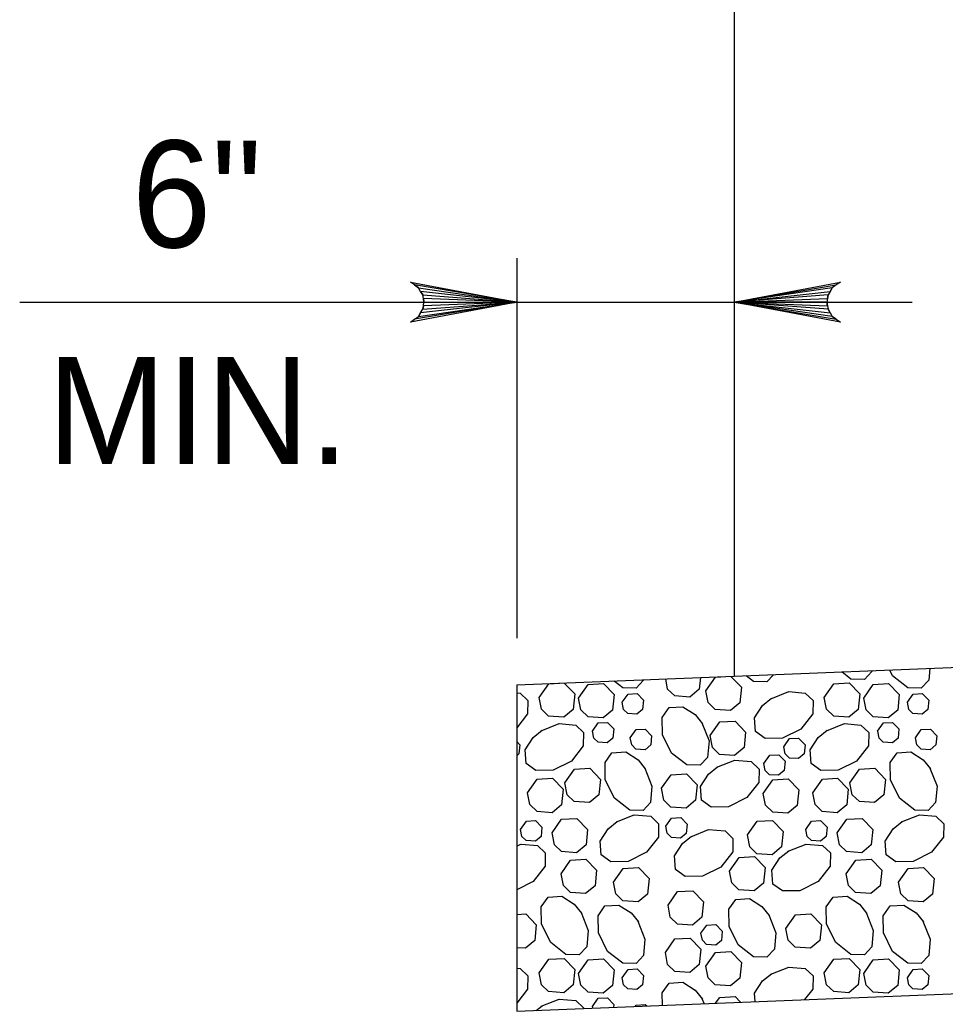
# Model space of a CAD drawing. Extents: x 636530 to 644067, y 294168 to 299122.
# Drawn here: x 642121.27 to 642147.22, y 298188.28 to 298216.08 of the extents above; entities that cross this region are included whole.
import ezdxf

# ---------------------------------------------------------------- set-up
doc = ezdxf.new("R2010")
doc.units = 0
doc.layers.add('1', color=7, linetype='Continuous')

msp = doc.modelspace()

# ---------------------------------------------------------------- linework, layer by layer
at = {"layer": '1'}
for p, q in [((642141.297, 298217.991), (642141.297, 298197.671)), ((642135.201, 298209.403), (642135.201, 298198.742)), ((642121.267, 298208.166), (642146.294, 298208.166)), ((642141.297, 298197.671), (642259.935, 298202.416)), ((642135.201, 298197.427), (642141.297, 298197.671)), ((642135.201, 298197.427), (642135.201, 298188.276)), ((642135.201, 298188.276), (642260.362, 298193.282))]:
    msp.add_line(p, q, dxfattribs=at)
for points in [[(642135.201, 298208.166), (642132.219, 298207.607), (642132.334, 298207.686), (642132.449, 298207.766), (642132.508, 298207.866), (642132.567, 298207.966), (642132.584, 298208.066), (642132.601, 298208.166), (642132.584, 298208.266), (642132.567, 298208.366), (642132.508, 298208.466), (642132.449, 298208.566), (642132.334, 298208.646), (642132.219, 298208.725), (642135.201, 298208.166), (642132.334, 298208.646), (642132.449, 298208.566), (642135.201, 298208.166), (642132.508, 298208.466), (642132.567, 298208.366), (642135.201, 298208.166), (642132.584, 298208.266), (642132.601, 298208.166), (642135.201, 298208.166), (642132.584, 298208.066), (642132.567, 298207.966), (642135.201, 298208.166), (642132.508, 298207.866), (642132.449, 298207.766), (642135.201, 298208.166), (642132.334, 298207.686)], [(642141.297, 298208.166), (642144.28, 298208.725), (642144.165, 298208.646), (642144.05, 298208.566), (642143.991, 298208.466), (642143.932, 298208.366), (642143.914, 298208.266), (642143.897, 298208.166), (642143.914, 298208.066), (642143.932, 298207.966), (642143.991, 298207.866), (642144.05, 298207.766), (642144.165, 298207.686), (642144.28, 298207.607), (642141.297, 298208.166), (642144.165, 298207.686), (642144.05, 298207.766), (642141.297, 298208.166), (642143.991, 298207.866), (642143.932, 298207.966), (642141.297, 298208.166), (642143.914, 298208.066), (642143.897, 298208.166), (642141.297, 298208.166), (642143.914, 298208.266), (642143.932, 298208.366), (642141.297, 298208.166), (642143.991, 298208.466), (642144.05, 298208.566), (642141.297, 298208.166), (642144.165, 298208.646)], [(642146.783, 298197.89), (642146.755, 298197.559), (642146.546, 298197.339), (642146.171, 298197.346), (642145.745, 298197.68), (642145.662, 298197.846)], [(642138.76, 298197.569), (642138.759, 298197.559), (642138.55, 298197.339), (642138.175, 298197.346), (642137.932, 298197.536)], [(642140.355, 298197.633), (642140.323, 298197.309), (642140.058, 298197.088), (642139.634, 298197.119), (642139.434, 298197.312), (642139.38, 298197.594)], [(642141.208, 298197.667), (642141.503, 298197.363), (642141.459, 298196.929), (642141.194, 298196.708), (642140.77, 298196.739), (642140.571, 298196.932), (642140.506, 298197.265)], [(642140.506, 298197.265), (642140.775, 298197.647), (642140.929, 298197.656)], [(642142.406, 298197.715), (642142.218, 298197.518), (642141.843, 298197.525), (642141.64, 298197.685)], [(642145.162, 298197.826), (642145.16, 298197.803), (642144.951, 298197.583), (642144.576, 298197.59), (642144.319, 298197.792)], [(642136.532, 298197.48), (642136.828, 298197.173), (642136.785, 298196.739), (642136.52, 298196.519), (642136.096, 298196.549), (642135.897, 298196.743), (642135.832, 298197.075)], [(642135.832, 298197.075), (642136.1, 298197.458), (642136.403, 298197.475)], [(642136.938, 298197.059), (642137.207, 298197.442), (642137.636, 298197.466), (642137.935, 298197.157), (642137.891, 298196.723), (642137.626, 298196.502), (642137.202, 298196.533), (642137.003, 298196.727), (642136.938, 298197.059)], [(642143.827, 298197.075), (642144.096, 298197.458), (642144.525, 298197.482), (642144.824, 298197.173), (642144.78, 298196.739), (642144.515, 298196.519), (642144.091, 298196.549), (642143.892, 298196.743), (642143.827, 298197.075)], [(642144.933, 298197.059), (642145.202, 298197.442), (642145.631, 298197.466), (642145.93, 298197.157), (642145.887, 298196.723), (642145.621, 298196.502), (642145.198, 298196.533), (642144.998, 298196.727), (642144.933, 298197.059)], [(642135.201, 298197.208), (642135.297, 298197.2), (642135.516, 298196.991), (642135.509, 298196.616), (642135.201, 298196.223)], [(642138.161, 298196.941), (642138.323, 298197.17), (642138.58, 298197.185), (642138.759, 298196.999), (642138.733, 298196.739), (642138.574, 298196.607), (642138.32, 298196.625), (642138.2, 298196.741), (642138.161, 298196.941)], [(642142.327, 298197.04), (642142.83, 298197.24), (642143.292, 298197.2), (642143.512, 298196.991), (642143.505, 298196.616), (642143.171, 298196.19), (642142.656, 298195.932), (642142.171, 298195.924), (642141.897, 298196.118), (642141.872, 298196.505), (642142.093, 298196.851), (642142.347, 298197.053)], [(642146.157, 298196.941), (642146.318, 298197.17), (642146.576, 298197.185), (642146.755, 298196.999), (642146.729, 298196.739), (642146.57, 298196.607), (642146.315, 298196.625), (642146.196, 298196.741), (642146.157, 298196.941)], [(642140.397, 298196.36), (642140.596, 298195.857), (642140.556, 298195.395), (642140.348, 298195.176), (642139.973, 298195.183), (642139.546, 298195.516), (642139.289, 298196.031), (642139.28, 298196.517), (642139.475, 298196.79), (642139.861, 298196.816), (642140.207, 298196.594), (642140.41, 298196.34)], [(642135.892, 298196.142), (642136.395, 298196.341), (642136.857, 298196.301), (642137.077, 298196.092), (642137.07, 298195.717), (642136.737, 298195.291), (642136.222, 298195.034), (642135.736, 298195.025), (642135.463, 298195.219), (642135.437, 298195.606), (642135.659, 298195.952), (642135.913, 298196.155)], [(642137.329, 298196.134), (642137.49, 298196.363), (642137.748, 298196.378), (642137.927, 298196.192), (642137.901, 298195.932), (642137.742, 298195.8), (642137.488, 298195.818), (642137.368, 298195.934), (642137.329, 298196.134)], [(642138.388, 298195.945), (642138.55, 298196.174), (642138.807, 298196.189), (642138.986, 298196.003), (642138.96, 298195.743), (642138.801, 298195.611), (642138.547, 298195.629), (642138.427, 298195.745), (642138.388, 298195.945)], [(642140.625, 298196.006), (642140.894, 298196.389), (642141.324, 298196.413), (642141.622, 298196.104), (642141.579, 298195.67), (642141.314, 298195.45), (642140.89, 298195.48), (642140.69, 298195.674), (642140.626, 298196.006)], [(642143.888, 298196.142), (642144.391, 298196.341), (642144.853, 298196.301), (642145.073, 298196.092), (642145.066, 298195.717), (642144.732, 298195.291), (642144.217, 298195.034), (642143.732, 298195.025), (642143.458, 298195.219), (642143.432, 298195.606), (642143.654, 298195.952), (642143.908, 298196.155)], [(642145.324, 298196.134), (642145.486, 298196.363), (642145.743, 298196.378), (642145.922, 298196.192), (642145.897, 298195.932), (642145.737, 298195.8), (642145.483, 298195.818), (642145.363, 298195.934), (642145.325, 298196.134)], [(642146.384, 298195.945), (642146.545, 298196.174), (642146.803, 298196.189), (642146.982, 298196.003), (642146.956, 298195.743), (642146.797, 298195.611), (642146.542, 298195.629), (642146.423, 298195.745), (642146.384, 298195.945)], [(642142.689, 298195.693), (642142.85, 298195.922), (642143.108, 298195.937), (642143.287, 298195.751), (642143.261, 298195.491), (642143.102, 298195.359), (642142.848, 298195.377), (642142.728, 298195.493), (642142.689, 298195.693)], [(642135.201, 298195.845), (642135.292, 298195.751), (642135.266, 298195.491), (642135.201, 298195.438)], [(642138.795, 298195.091), (642138.994, 298194.588), (642138.954, 298194.126), (642138.745, 298193.907), (642138.37, 298193.914), (642137.944, 298194.247), (642137.687, 298194.762), (642137.678, 298195.248), (642137.872, 298195.521), (642138.259, 298195.547), (642138.605, 298195.325), (642138.808, 298195.071)], [(642142.134, 298195.226), (642142.296, 298195.456), (642142.553, 298195.47), (642142.732, 298195.285), (642142.706, 298195.024), (642142.547, 298194.892), (642142.293, 298194.91), (642142.173, 298195.026), (642142.134, 298195.226)], [(642146.79, 298195.091), (642146.99, 298194.588), (642146.95, 298194.126), (642146.741, 298193.907), (642146.366, 298193.914), (642145.94, 298194.247), (642145.682, 298194.762), (642145.674, 298195.248), (642145.868, 298195.521), (642146.255, 298195.547), (642146.6, 298195.325), (642146.803, 298195.071)], [(642136.551, 298194.682), (642136.82, 298195.064), (642137.249, 298195.089), (642137.548, 298194.779), (642137.505, 298194.346), (642137.239, 298194.125), (642136.816, 298194.156), (642136.616, 298194.349), (642136.551, 298194.682)], [(642140.813, 298195.117), (642141.317, 298195.316), (642141.779, 298195.276), (642141.998, 298195.068), (642141.991, 298194.693), (642141.658, 298194.267), (642141.143, 298194.009), (642140.657, 298194), (642140.384, 298194.195), (642140.358, 298194.581), (642140.58, 298194.927), (642140.834, 298195.13)], [(642144.547, 298194.682), (642144.815, 298195.064), (642145.245, 298195.089), (642145.543, 298194.779), (642145.5, 298194.346), (642145.235, 298194.125), (642144.811, 298194.156), (642144.612, 298194.349), (642144.547, 298194.682)], [(642135.508, 298194.401), (642135.777, 298194.784), (642136.207, 298194.808), (642136.505, 298194.499), (642136.462, 298194.065), (642136.197, 298193.844), (642135.773, 298193.875), (642135.573, 298194.069), (642135.509, 298194.401)], [(642139.263, 298194.527), (642139.532, 298194.91), (642139.961, 298194.934), (642140.259, 298194.625), (642140.216, 298194.191), (642139.951, 298193.971), (642139.527, 298194.001), (642139.328, 298194.195), (642139.263, 298194.527)], [(642142.116, 298194.385), (642142.385, 298194.768), (642142.815, 298194.792), (642143.113, 298194.483), (642143.07, 298194.049), (642142.805, 298193.829), (642142.381, 298193.859), (642142.181, 298194.053), (642142.117, 298194.385)], [(642143.504, 298194.401), (642143.773, 298194.784), (642144.202, 298194.808), (642144.5, 298194.499), (642144.457, 298194.065), (642144.192, 298193.844), (642143.768, 298193.875), (642143.569, 298194.069), (642143.504, 298194.401)], [(642136.193, 298193.277), (642136.462, 298193.66), (642136.891, 298193.684), (642137.189, 298193.375), (642137.146, 298192.941), (642136.881, 298192.721), (642136.457, 298192.751), (642136.258, 298192.945), (642136.193, 298193.277)], [(642137.997, 298193.583), (642138.5, 298193.782), (642138.962, 298193.743), (642139.182, 298193.534), (642139.175, 298193.159), (642138.842, 298192.733), (642138.327, 298192.475), (642137.841, 298192.467), (642137.568, 298192.661), (642137.542, 298193.047), (642137.764, 298193.393), (642138.018, 298193.596)], [(642139.385, 298193.465), (642139.547, 298193.694), (642139.804, 298193.709), (642139.983, 298193.523), (642139.957, 298193.263), (642139.798, 298193.131), (642139.544, 298193.149), (642139.424, 298193.265), (642139.385, 298193.465)], [(642144.188, 298193.277), (642144.457, 298193.66), (642144.886, 298193.684), (642145.185, 298193.375), (642145.142, 298192.941), (642144.876, 298192.721), (642144.453, 298192.751), (642144.253, 298192.945), (642144.188, 298193.277)], [(642145.993, 298193.583), (642146.496, 298193.782), (642146.958, 298193.743), (642147.177, 298193.534), (642147.171, 298193.159), (642146.837, 298192.733), (642146.322, 298192.475), (642145.836, 298192.467), (642145.563, 298192.661), (642145.537, 298193.047), (642145.759, 298193.393), (642146.013, 298193.596)], [(642135.311, 298193.376), (642135.473, 298193.606), (642135.73, 298193.621), (642135.91, 298193.435), (642135.884, 298193.175), (642135.725, 298193.042), (642135.47, 298193.061), (642135.35, 298193.177), (642135.312, 298193.376)], [(642141.675, 298193.219), (642141.944, 298193.602), (642142.373, 298193.626), (642142.672, 298193.317), (642142.629, 298192.883), (642142.364, 298192.662), (642141.94, 298192.693), (642141.74, 298192.887), (642141.675, 298193.219)], [(642143.307, 298193.376), (642143.468, 298193.606), (642143.726, 298193.621), (642143.905, 298193.435), (642143.879, 298193.175), (642143.72, 298193.042), (642143.465, 298193.061), (642143.346, 298193.177), (642143.307, 298193.376)], [(642140.082, 298193.17), (642140.585, 298193.369), (642141.047, 298193.33), (642141.267, 298193.121), (642141.26, 298192.746), (642140.926, 298192.32), (642140.411, 298192.062), (642139.926, 298192.054), (642139.653, 298192.248), (642139.627, 298192.634), (642139.848, 298192.98), (642140.102, 298193.183)], [(642135.201, 298192.915), (642135.323, 298192.963), (642135.785, 298192.923), (642136.004, 298192.714), (642135.997, 298192.339), (642135.664, 298191.913), (642135.201, 298191.682)], [(642142.815, 298192.763), (642143.318, 298192.963), (642143.78, 298192.923), (642144, 298192.714), (642143.993, 298192.339), (642143.659, 298191.913), (642143.144, 298191.655), (642142.659, 298191.647), (642142.385, 298191.841), (642142.36, 298192.228), (642142.581, 298192.574), (642142.835, 298192.776)], [(642141.169, 298192.207), (642141.438, 298192.59), (642141.867, 298192.614), (642142.166, 298192.305), (642142.123, 298191.871), (642141.858, 298191.65), (642141.434, 298191.681), (642141.234, 298191.875), (642141.169, 298192.207)], [(642136.446, 298192.132), (642136.715, 298192.515), (642137.144, 298192.539), (642137.442, 298192.23), (642137.399, 298191.796), (642137.134, 298191.575), (642136.71, 298191.606), (642136.511, 298191.799), (642136.446, 298192.132)], [(642137.916, 298191.898), (642138.185, 298192.28), (642138.614, 298192.305), (642138.913, 298191.995), (642138.869, 298191.562), (642138.604, 298191.341), (642138.18, 298191.372), (642137.981, 298191.565), (642137.916, 298191.898)], [(642144.441, 298192.132), (642144.71, 298192.515), (642145.139, 298192.539), (642145.438, 298192.23), (642145.395, 298191.796), (642145.129, 298191.575), (642144.706, 298191.606), (642144.506, 298191.799), (642144.441, 298192.132)], [(642145.911, 298191.898), (642146.18, 298192.28), (642146.61, 298192.305), (642146.908, 298191.995), (642146.865, 298191.562), (642146.6, 298191.341), (642146.176, 298191.372), (642145.976, 298191.565), (642145.912, 298191.898)], [(642137.005, 298191.042), (642137.205, 298190.539), (642137.165, 298190.077), (642136.956, 298189.857), (642136.581, 298189.864), (642136.155, 298190.198), (642135.897, 298190.713), (642135.889, 298191.198), (642136.083, 298191.472), (642136.47, 298191.498), (642136.816, 298191.276), (642137.018, 298191.022)], [(642139.445, 298191.247), (642139.714, 298191.63), (642140.143, 298191.654), (642140.442, 298191.345), (642140.398, 298190.911), (642140.133, 298190.691), (642139.709, 298190.721), (642139.51, 298190.915), (642139.445, 298191.247)], [(642145.001, 298191.042), (642145.2, 298190.539), (642145.16, 298190.077), (642144.951, 298189.857), (642144.576, 298189.864), (642144.15, 298190.198), (642143.893, 298190.713), (642143.884, 298191.198), (642144.078, 298191.472), (642144.465, 298191.498), (642144.811, 298191.276), (642145.014, 298191.022)], [(642138.6, 298190.798), (642138.799, 298190.295), (642138.759, 298189.833), (642138.55, 298189.613), (642138.175, 298189.62), (642137.749, 298189.954), (642137.492, 298190.469), (642137.483, 298190.954), (642137.677, 298191.228), (642138.064, 298191.254), (642138.41, 298191.032), (642138.613, 298190.778)], [(642142.268, 298190.977), (642142.467, 298190.474), (642142.427, 298190.012), (642142.218, 298189.792), (642141.843, 298189.799), (642141.417, 298190.133), (642141.16, 298190.648), (642141.151, 298191.133), (642141.345, 298191.407), (642141.732, 298191.432), (642142.078, 298191.211), (642142.281, 298190.957)], [(642146.595, 298190.798), (642146.794, 298190.295), (642146.755, 298189.833), (642146.546, 298189.613), (642146.171, 298189.62), (642145.745, 298189.954), (642145.487, 298190.469), (642145.479, 298190.954), (642145.673, 298191.228), (642146.059, 298191.254), (642146.405, 298191.032), (642146.608, 298190.778)], [(642135.201, 298190.989), (642135.454, 298191.004), (642135.752, 298190.694), (642135.709, 298190.261), (642135.444, 298190.04), (642135.201, 298190.057)], [(642142.751, 298190.597), (642143.02, 298190.979), (642143.449, 298191.004), (642143.748, 298190.694), (642143.704, 298190.261), (642143.439, 298190.04), (642143.015, 298190.071), (642142.816, 298190.264), (642142.751, 298190.597)], [(642140.369, 298190.463), (642140.53, 298190.693), (642140.788, 298190.708), (642140.967, 298190.522), (642140.941, 298190.262), (642140.782, 298190.129), (642140.527, 298190.148), (642140.408, 298190.264), (642140.369, 298190.463)], [(642139.37, 298189.919), (642139.638, 298190.301), (642140.068, 298190.326), (642140.366, 298190.017), (642140.323, 298189.583), (642140.058, 298189.362), (642139.634, 298189.393), (642139.434, 298189.586), (642139.37, 298189.919)], [(642140.506, 298189.539), (642140.775, 298189.922), (642141.204, 298189.946), (642141.503, 298189.637), (642141.459, 298189.203), (642141.194, 298188.982), (642140.77, 298189.013), (642140.571, 298189.207), (642140.506, 298189.539)], [(642135.832, 298189.35), (642136.1, 298189.732), (642136.53, 298189.757), (642136.828, 298189.447), (642136.785, 298189.014), (642136.52, 298188.793), (642136.096, 298188.824), (642135.897, 298189.017), (642135.832, 298189.349)], [(642136.938, 298189.333), (642137.207, 298189.716), (642137.636, 298189.74), (642137.935, 298189.431), (642137.891, 298188.997), (642137.626, 298188.777), (642137.202, 298188.807), (642137.003, 298189.001), (642136.938, 298189.333)], [(642142.327, 298189.315), (642142.83, 298189.514), (642143.292, 298189.474), (642143.512, 298189.265), (642143.505, 298188.89), (642143.277, 298188.599)], [(642143.827, 298189.35), (642144.096, 298189.732), (642144.525, 298189.757), (642144.824, 298189.447), (642144.78, 298189.014), (642144.515, 298188.793), (642144.091, 298188.824), (642143.892, 298189.017), (642143.827, 298189.349)], [(642144.933, 298189.333), (642145.202, 298189.716), (642145.631, 298189.74), (642145.93, 298189.431), (642145.887, 298188.997), (642145.621, 298188.777), (642145.198, 298188.807), (642144.998, 298189.001), (642144.933, 298189.333)], [(642135.201, 298189.482), (642135.297, 298189.474), (642135.516, 298189.265), (642135.509, 298188.89), (642135.201, 298188.497)], [(642138.161, 298189.215), (642138.323, 298189.445), (642138.58, 298189.459), (642138.759, 298189.274), (642138.733, 298189.014), (642138.574, 298188.881), (642138.32, 298188.9), (642138.2, 298189.016), (642138.161, 298189.215)], [(642141.887, 298188.543), (642141.872, 298188.779), (642142.093, 298189.125), (642142.347, 298189.327)], [(642146.157, 298189.215), (642146.318, 298189.445), (642146.576, 298189.459), (642146.755, 298189.274), (642146.729, 298189.014), (642146.57, 298188.881), (642146.315, 298188.9), (642146.196, 298189.016), (642146.157, 298189.215)], [(642139.287, 298188.439), (642139.28, 298188.791), (642139.475, 298189.064), (642139.861, 298189.09), (642140.207, 298188.868), (642140.41, 298188.614)], [(642140.779, 298188.499), (642140.894, 298188.663), (642141.324, 298188.688), (642141.479, 298188.527)], [(642135.748, 298188.298), (642135.913, 298188.429)], [(642135.892, 298188.416), (642136.395, 298188.615), (642136.857, 298188.575), (642137.077, 298188.367), (642137.077, 298188.351)], [(642137.329, 298188.408), (642137.49, 298188.638), (642137.748, 298188.652), (642137.927, 298188.467), (642137.919, 298188.385)], [(642137.338, 298188.361), (642137.329, 298188.408)], [(642138.522, 298188.409), (642138.55, 298188.448), (642138.807, 298188.463), (642138.847, 298188.422)], [(642140.397, 298188.635), (642140.456, 298188.486)]]:
    msp.add_lwpolyline(points, dxfattribs=at)

# ---------------------------------------------------------------- texts
for s, p in [('6"', (642124.408, 298209.699)), ('MIN.', (642122.034, 298203.627))]:
    msp.add_text(s, height=3, dxfattribs=at).set_placement(p)

doc.saveas('drawing.dxf')
